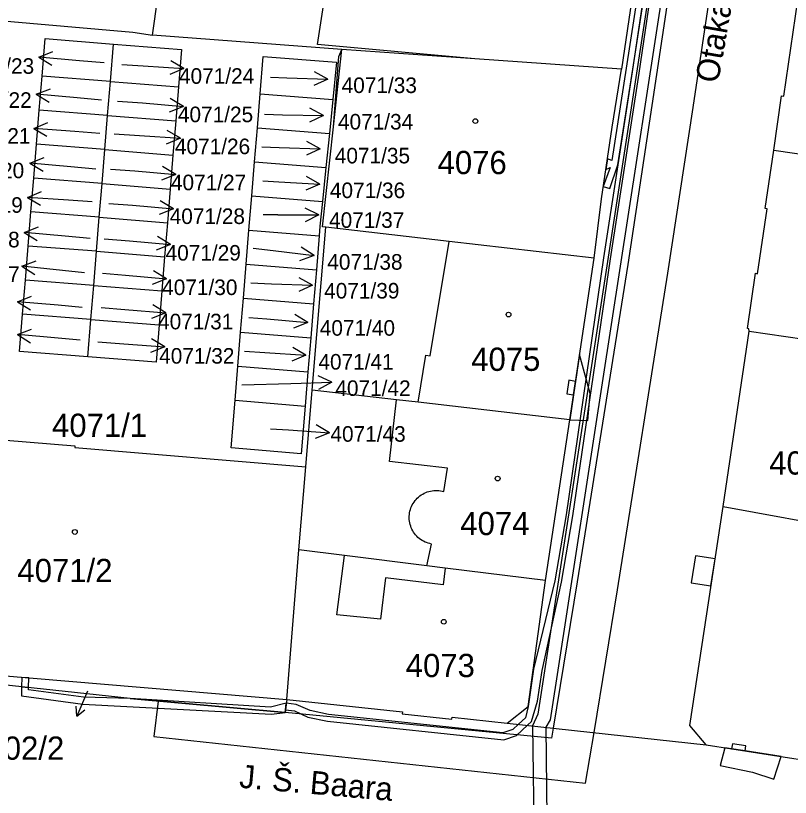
# Model space of a CAD drawing. Extents: x -756746 to -753363, y -1166406 to -1161727.
# Drawn here: x -755398.2 to -755341.5, y -1165694.3 to -1165637.1 of the extents above; entities that cross this region are included whole.
import ezdxf

# ---------------------------------------------------------------- set-up
doc = ezdxf.new("R2010")
doc.units = 0
for name, color, linetype in [('Hranice parcel', 7, 'Continuous'), ('Parcelní čísla', 7, 'Continuous'), ('Pop  PČ popisy', 7, 'Continuous'), ('Vnitřní kresba', 7, 'Continuous'), ('Věcná břemena k části', 7, 'Continuous'), ('Značky budov', 7, 'Continuous')]:
    doc.layers.add(name, color=color, linetype=linetype)

msp = doc.modelspace()

# ---------------------------------------------------------------- linework, layer by layer
at = {"layer": 'Hranice parcel'}
for p, q in [((-755388.18, -1165638.5), (-755386.62, -1165627.22)), ((-755374.32, -1165639.56), (-755388.18, -1165638.5)), ((-755391.26, -1165641.89), (-755391.04, -1165639.15)), ((-755364.6, -1165640.24), (-755374.32, -1165639.56)), ((-755353.86, -1165640.98), (-755364.6, -1165640.24)), ((-755396.46, -1165643.98), (-755396.25, -1165641.49)), ((-755391.26, -1165641.89), (-755396.25, -1165641.49)), ((-755391.47, -1165644.38), (-755391.26, -1165641.89)), ((-755391.26, -1165641.89), (-755386.27, -1165642.29)), ((-755386.27, -1165642.29), (-755386.48, -1165644.78)), ((-755380.5, -1165645.28), (-755380.3, -1165642.79)), ((-755380.3, -1165642.79), (-755374.99, -1165643.22)), ((-755374.99, -1165643.22), (-755375.24, -1165645.7)), ((-755396.66, -1165646.47), (-755396.46, -1165643.98)), ((-755391.47, -1165644.38), (-755396.46, -1165643.98)), ((-755391.67, -1165646.87), (-755391.47, -1165644.38)), ((-755391.47, -1165644.38), (-755386.48, -1165644.78)), ((-755386.48, -1165644.78), (-755386.68, -1165647.27)), ((-755380.71, -1165647.77), (-755380.5, -1165645.28)), ((-755380.5, -1165645.28), (-755375.24, -1165645.7)), ((-755375.24, -1165645.7), (-755375.49, -1165648.19)), ((-755396.86, -1165648.96), (-755396.66, -1165646.47)), ((-755391.67, -1165646.87), (-755396.66, -1165646.47)), ((-755391.87, -1165649.35), (-755391.67, -1165646.87)), ((-755391.67, -1165646.87), (-755386.68, -1165647.27)), ((-755386.68, -1165647.27), (-755386.88, -1165649.76)), ((-755380.91, -1165650.26), (-755380.71, -1165647.77)), ((-755380.71, -1165647.77), (-755375.49, -1165648.19)), ((-755375.49, -1165648.19), (-755375.75, -1165650.68)), ((-755397.07, -1165651.44), (-755396.86, -1165648.96)), ((-755391.87, -1165649.35), (-755396.86, -1165648.96)), ((-755392.08, -1165651.83), (-755391.87, -1165649.35)), ((-755391.87, -1165649.35), (-755386.88, -1165649.76)), ((-755386.88, -1165649.76), (-755387.09, -1165652.24)), ((-755381.12, -1165652.76), (-755380.91, -1165650.26)), ((-755380.91, -1165650.26), (-755375.75, -1165650.68)), ((-755397.27, -1165653.93), (-755397.07, -1165651.44)), ((-755392.08, -1165651.83), (-755397.07, -1165651.44)), ((-755392.28, -1165654.32), (-755392.08, -1165651.83)), ((-755392.08, -1165651.83), (-755387.09, -1165652.24)), ((-755387.09, -1165652.24), (-755387.29, -1165654.73)), ((-755376.49, -1165664.48), (-755375.5, -1165652.56)), ((-755381.32, -1165655.25), (-755381.12, -1165652.76)), ((-755381.12, -1165652.76), (-755375.99, -1165653.18)), ((-755375.99, -1165653.18), (-755376.19, -1165655.67)), ((-755397.47, -1165656.42), (-755397.27, -1165653.93)), ((-755392.28, -1165654.32), (-755397.27, -1165653.93)), ((-755392.48, -1165656.81), (-755392.28, -1165654.32)), ((-755392.28, -1165654.32), (-755387.29, -1165654.73)), ((-755387.29, -1165654.73), (-755387.49, -1165657.22)), ((-755357.65, -1165666.64), (-755355.86, -1165654.81)), ((-755381.53, -1165657.74), (-755381.32, -1165655.25)), ((-755381.32, -1165655.25), (-755376.19, -1165655.67)), ((-755376.19, -1165655.67), (-755376.4, -1165658.16)), ((-755397.68, -1165658.91), (-755397.47, -1165656.42)), ((-755392.48, -1165656.81), (-755397.47, -1165656.42)), ((-755392.69, -1165659.3), (-755392.48, -1165656.81)), ((-755392.48, -1165656.81), (-755387.49, -1165657.22)), ((-755387.49, -1165657.22), (-755387.7, -1165659.71)), ((-755381.73, -1165660.23), (-755381.53, -1165657.74)), ((-755381.53, -1165657.74), (-755376.4, -1165658.16)), ((-755376.4, -1165658.16), (-755376.6, -1165660.66)), ((-755392.69, -1165659.3), (-755397.68, -1165658.91)), ((-755392.91, -1165662.03), (-755392.69, -1165659.3)), ((-755392.69, -1165659.3), (-755387.7, -1165659.71)), ((-755381.94, -1165662.72), (-755381.73, -1165660.23)), ((-755381.73, -1165660.23), (-755376.6, -1165660.66)), ((-755346.44, -1165672.99), (-755344.53, -1165660.16)), ((-755376.6, -1165660.66), (-755376.81, -1165663.15)), ((-755382.14, -1165665.21), (-755381.94, -1165662.72)), ((-755381.94, -1165662.72), (-755376.81, -1165663.15)), ((-755376.81, -1165663.15), (-755377.01, -1165665.64)), ((-755376.96, -1165670.1), (-755376.49, -1165664.48)), ((-755382.14, -1165665.21), (-755377.01, -1165665.64)), ((-755359.42, -1165678.41), (-755357.65, -1165666.64)), ((-755377.47, -1165676.17), (-755376.96, -1165670.1)), ((-755378.36, -1165687.11), (-755377.47, -1165676.17)), ((-755411.48, -1165684.35), (-755378.36, -1165687.11)), ((-755362.24, -1165688.84), (-755347.68, -1165690.43)), ((-755347.68, -1165690.43), (-755332.9, -1165692.75))]:
    msp.add_line(p, q, dxfattribs=at)
for points in [[(-755364.6, -1165640.24), (-755376.1, -1165639.18), (-755374.35, -1165627.76), (-755373.76, -1165623.91), (-755373.71, -1165623.56)], [(-755351.81, -1165626.92), (-755351.87, -1165627.37), (-755352.39, -1165630.88), (-755353.86, -1165640.98)], [(-755342.73, -1165646.92), (-755342.15, -1165642.94), (-755342, -1165642.96), (-755340.97, -1165635.93), (-755341.1, -1165635.91), (-755340.51, -1165631.91)], [(-755404.16, -1165636.09), (-755399.69, -1165637.39), (-755389.61, -1165638.29), (-755388.18, -1165638.5)], [(-755396.25, -1165641.49), (-755396.03, -1165638.75), (-755391.04, -1165639.15)], [(-755391.04, -1165639.15), (-755386.05, -1165639.55), (-755386.27, -1165642.29)], [(-755380.3, -1165642.79), (-755380.07, -1165640.05), (-755374.71, -1165640.48), (-755374.99, -1165643.22)], [(-755375.5, -1165652.56), (-755375.75, -1165652.53), (-755374.94, -1165645.2), (-755374.55, -1165640.05), (-755374.32, -1165639.56)], [(-755355.86, -1165654.81), (-755355.34, -1165650.47), (-755354.56, -1165645.23), (-755353.86, -1165640.98)], [(-755344.53, -1165660.16), (-755344.54, -1165659.99), (-755344.66, -1165659.97), (-755344.06, -1165655.93), (-755343.91, -1165655.96), (-755343.21, -1165651.2), (-755343.35, -1165651.18), (-755342.73, -1165646.92)], [(-755342.73, -1165646.92), (-755330.31, -1165648.73), (-755329.69, -1165648.82), (-755325.36, -1165649.45)], [(-755375.75, -1165650.68), (-755375.93, -1165652.48), (-755375.99, -1165653.18)], [(-755355.86, -1165654.81), (-755366.47, -1165653.61), (-755375.5, -1165652.56)], [(-755392.91, -1165662.03), (-755397.9, -1165661.65), (-755397.68, -1165658.91)], [(-755387.7, -1165659.71), (-755387.92, -1165662.44), (-755392.91, -1165662.03)], [(-755344.53, -1165660.16), (-755335.13, -1165661.53), (-755331.76, -1165662.02), (-755326.58, -1165662.77)], [(-755357.65, -1165666.64), (-755368.74, -1165665.36), (-755370.33, -1165665.18), (-755376.49, -1165664.48)], [(-755377.01, -1165665.64), (-755377.3, -1165669.14), (-755382.43, -1165668.7), (-755382.14, -1165665.21)], [(-755402.49, -1165667.99), (-755402.48, -1165667.84), (-755393.85, -1165668.55), (-755393.86, -1165668.68), (-755376.96, -1165670.1)], [(-755347.68, -1165690.43), (-755348.88, -1165689.03), (-755346.44, -1165672.99)], [(-755346.44, -1165672.99), (-755337.1, -1165674.71), (-755337.09, -1165674.38), (-755333.23, -1165674.94), (-755330.42, -1165675.3)], [(-755359.42, -1165678.41), (-755366.77, -1165677.5), (-755368.1, -1165677.33), (-755374.14, -1165676.58), (-755377.47, -1165676.17)], [(-755362.24, -1165688.84), (-755360.69, -1165687.62), (-755359.42, -1165678.41)], [(-755378.36, -1165687.11), (-755378.46, -1165688.06), (-755389.82, -1165687.04), (-755399.34, -1165686.03), (-755402.41, -1165685.28), (-755411.48, -1165684.35)], [(-755378.36, -1165687.11), (-755369.89, -1165688.02), (-755369.91, -1165688.16), (-755366.27, -1165688.55), (-755366.25, -1165688.41), (-755362.24, -1165688.84)]]:
    msp.add_lwpolyline(points, dxfattribs=at)
at = {"layer": 'Pop  PČ popisy'}
for p, q in [((-755396.5, -1165640.108), (-755395.458, -1165639.697)), ((-755393.51, -1165640.37), (-755396.5, -1165640.108)), ((-755396.5, -1165640.108), (-755395.546, -1165640.695)), ((-755391.72, -1165640.53), (-755393.51, -1165640.37)), ((-755385.876, -1165640.949), (-755386.84, -1165640.38)), ((-755390.43, -1165640.64), (-755388.87, -1165640.74)), ((-755388.87, -1165640.74), (-755385.876, -1165640.949)), ((-755385.876, -1165640.949), (-755386.91, -1165641.379)), ((-755375.351, -1165641.725), (-755376.334, -1165641.189)), ((-755379.55, -1165641.58), (-755378.35, -1165641.62)), ((-755378.35, -1165641.62), (-755375.351, -1165641.725)), ((-755375.351, -1165641.725), (-755376.369, -1165642.19)), ((-755396.68, -1165642.828), (-755395.638, -1165642.417)), ((-755393.69, -1165643.09), (-755396.68, -1165642.828)), ((-755396.68, -1165642.828), (-755395.726, -1165643.415)), ((-755391.9, -1165643.25), (-755393.69, -1165643.09)), ((-755390.73, -1165643.32), (-755388.91, -1165643.46)), ((-755388.91, -1165643.46), (-755385.92, -1165643.722)), ((-755385.92, -1165643.722), (-755386.874, -1165643.135)), ((-755385.92, -1165643.722), (-755386.962, -1165644.133)), ((-755375.669, -1165644.372), (-755376.662, -1165643.854)), ((-755379.99, -1165644.29), (-755378.67, -1165644.32)), ((-755378.67, -1165644.32), (-755375.669, -1165644.372)), ((-755375.669, -1165644.372), (-755376.68, -1165644.856)), ((-755396.864, -1165645.331), (-755395.83, -1165644.901)), ((-755393.87, -1165645.54), (-755396.864, -1165645.331)), ((-755396.864, -1165645.331), (-755395.9, -1165645.9)), ((-755392.04, -1165645.69), (-755393.87, -1165645.54)), ((-755390.99, -1165645.71), (-755389.13, -1165645.84)), ((-755386.136, -1165646.049), (-755387.1, -1165645.48)), ((-755389.13, -1165645.84), (-755386.136, -1165646.049)), ((-755386.136, -1165646.049), (-755387.17, -1165646.479)), ((-755375.901, -1165646.825), (-755376.884, -1165646.289)), ((-755380.19, -1165646.68), (-755378.9, -1165646.72)), ((-755378.9, -1165646.72), (-755375.901, -1165646.825)), ((-755375.901, -1165646.825), (-755376.919, -1165647.29)), ((-755397.14, -1165647.868), (-755396.098, -1165647.457)), ((-755394.15, -1165648.13), (-755397.14, -1165647.868)), ((-755397.14, -1165647.868), (-755396.186, -1165648.455)), ((-755392.31, -1165648.31), (-755394.15, -1165648.13)), ((-755391.24, -1165648.3), (-755389.47, -1165648.44)), ((-755389.47, -1165648.44), (-755386.48, -1165648.702)), ((-755386.48, -1165648.702), (-755387.434, -1165648.115)), ((-755386.48, -1165648.702), (-755387.522, -1165649.113)), ((-755380.1, -1165649.17), (-755378.94, -1165649.24)), ((-755375.943, -1165649.397), (-755376.917, -1165648.845)), ((-755378.94, -1165649.24), (-755375.943, -1165649.397)), ((-755375.943, -1165649.397), (-755376.969, -1165649.845)), ((-755397.324, -1165650.371), (-755396.29, -1165649.941)), ((-755394.33, -1165650.58), (-755397.324, -1165650.371)), ((-755397.324, -1165650.371), (-755396.36, -1165650.94)), ((-755392.59, -1165650.7), (-755394.33, -1165650.58)), ((-755391.37, -1165650.82), (-755389.64, -1165650.95)), ((-755386.65, -1165651.212), (-755387.604, -1165650.625)), ((-755389.64, -1165650.95), (-755386.65, -1165651.212)), ((-755386.65, -1165651.212), (-755387.692, -1165651.623)), ((-755376.009, -1165651.65), (-755377.01, -1165651.149)), ((-755379.01, -1165651.65), (-755380.09, -1165651.65)), ((-755379.01, -1165651.65), (-755376.009, -1165651.65)), ((-755376.009, -1165651.65), (-755377.01, -1165652.151)), ((-755397.56, -1165652.948), (-755396.518, -1165652.537)), ((-755394.57, -1165653.21), (-755397.56, -1165652.948)), ((-755397.56, -1165652.948), (-755396.606, -1165653.535)), ((-755392.73, -1165653.37), (-755394.57, -1165653.21)), ((-755391.71, -1165653.41), (-755389.85, -1165653.56)), ((-755389.85, -1165653.56), (-755386.86, -1165653.822)), ((-755386.86, -1165653.822), (-755387.814, -1165653.235)), ((-755386.86, -1165653.822), (-755387.902, -1165654.233)), ((-755380.82, -1165654.1), (-755379.34, -1165654.27)), ((-755379.34, -1165654.27), (-755376.361, -1165654.636)), ((-755376.361, -1165654.636), (-755377.294, -1165654.017)), ((-755376.361, -1165654.636), (-755377.416, -1165655.011)), ((-755397.735, -1165655.416), (-755396.686, -1165655.023)), ((-755394.75, -1165655.73), (-755397.735, -1165655.416)), ((-755397.735, -1165655.416), (-755396.791, -1165656.019)), ((-755393.14, -1165655.9), (-755394.75, -1165655.73)), ((-755391.84, -1165655.92), (-755390.14, -1165656.07)), ((-755390.14, -1165656.07), (-755387.15, -1165656.332)), ((-755387.15, -1165656.332), (-755388.104, -1165655.745)), ((-755387.15, -1165656.332), (-755388.192, -1165656.743)), ((-755380.99, -1165656.63), (-755379.46, -1165656.69)), ((-755376.461, -1165656.795), (-755377.444, -1165656.259)), ((-755379.46, -1165656.69), (-755376.461, -1165656.795)), ((-755376.461, -1165656.795), (-755377.479, -1165657.26)), ((-755398.06, -1165658.008), (-755397.018, -1165657.597)), ((-755395.07, -1165658.27), (-755398.06, -1165658.008)), ((-755398.06, -1165658.008), (-755397.106, -1165658.595)), ((-755393.33, -1165658.43), (-755395.07, -1165658.27)), ((-755387.2, -1165658.832), (-755388.154, -1165658.245)), ((-755391.92, -1165658.44), (-755390.19, -1165658.57)), ((-755390.19, -1165658.57), (-755387.2, -1165658.832)), ((-755387.2, -1165658.832), (-755388.242, -1165659.243)), ((-755381.12, -1165659.16), (-755379.81, -1165659.27)), ((-755379.81, -1165659.27), (-755376.82, -1165659.532)), ((-755376.82, -1165659.532), (-755377.774, -1165658.945)), ((-755398.06, -1165660.418), (-755397.018, -1165660.007)), ((-755376.82, -1165659.532), (-755377.862, -1165659.943)), ((-755395.07, -1165660.68), (-755398.06, -1165660.418)), ((-755398.06, -1165660.418), (-755397.106, -1165661.005)), ((-755393.46, -1165660.83), (-755395.07, -1165660.68)), ((-755392.18, -1165660.95), (-755390.28, -1165661.09)), ((-755390.28, -1165661.09), (-755387.286, -1165661.299)), ((-755387.286, -1165661.299), (-755388.25, -1165660.73)), ((-755387.286, -1165661.299), (-755388.32, -1165661.729)), ((-755381.45, -1165661.63), (-755379.95, -1165661.72)), ((-755379.95, -1165661.72), (-755376.956, -1165661.929)), ((-755376.956, -1165661.929), (-755377.92, -1165661.36)), ((-755376.956, -1165661.929), (-755377.99, -1165662.359)), ((-755375.051, -1165663.885), (-755376.069, -1165663.42)), ((-755381.65, -1165664.09), (-755378.05, -1165663.99)), ((-755378.05, -1165663.99), (-755375.051, -1165663.885)), ((-755375.051, -1165663.885), (-755376.034, -1165664.421)), ((-755379.55, -1165667.31), (-755378.23, -1165667.39)), ((-755378.23, -1165667.39), (-755375.236, -1165667.599)), ((-755375.236, -1165667.599), (-755376.2, -1165667.03)), ((-755375.236, -1165667.599), (-755376.27, -1165668.029)), ((-755392.92, -1165686.5), (-755393.706, -1165688.351)), ((-755393.706, -1165688.351), (-755393.752, -1165687.602)), ((-755393.706, -1165688.351), (-755393.135, -1165687.864))]:
    msp.add_line(p, q, dxfattribs=at)
at = {"layer": 'Vnitřní kresba'}
for p, q in [((-755374.94, -1165645.2), (-755374.32, -1165639.56)), ((-755367.86, -1165661.96), (-755366.47, -1165653.61)), ((-755368.74, -1165665.36), (-755368.17, -1165661.91)), ((-755368.17, -1165661.91), (-755367.86, -1165661.96)), ((-755370.85, -1165669.7), (-755370.33, -1165665.18)), ((-755366.6, -1165670.19), (-755370.85, -1165669.7)), ((-755366.86, -1165671.9), (-755366.6, -1165670.19)), ((-755368.1, -1165677.33), (-755367.77, -1165675.74)), ((-755374.68, -1165680.92), (-755374.14, -1165676.58)), ((-755366.77, -1165677.5), (-755366.92, -1165678.73)), ((-755371.12, -1165678.21), (-755371.5, -1165681.25)), ((-755366.92, -1165678.73), (-755371.12, -1165678.21)), ((-755371.5, -1165681.25), (-755374.68, -1165680.92))]:
    msp.add_line(p, q, dxfattribs=at)
msp.add_lwpolyline([(-755367.77, -1165675.74), (-755367.891, -1165675.714), (-755368.01, -1165675.681), (-755368.127, -1165675.641), (-755368.241, -1165675.593), (-755368.351, -1165675.538), (-755368.458, -1165675.477), (-755368.561, -1165675.409), (-755368.66, -1165675.334), (-755368.754, -1165675.254), (-755368.842, -1165675.167), (-755368.925, -1165675.076), (-755369.002, -1165674.979), (-755369.073, -1165674.878), (-755369.138, -1165674.773), (-755369.195, -1165674.664), (-755369.246, -1165674.551), (-755369.29, -1165674.435), (-755369.326, -1165674.317), (-755369.355, -1165674.197), (-755369.377, -1165674.076), (-755369.39, -1165673.953), (-755369.396, -1165673.829), (-755369.395, -1165673.706), (-755369.385, -1165673.583), (-755369.368, -1165673.46), (-755369.343, -1165673.339), (-755369.311, -1165673.22), (-755369.272, -1165673.103), (-755369.225, -1165672.989), (-755369.171, -1165672.878), (-755369.11, -1165672.77), (-755369.043, -1165672.666), (-755368.969, -1165672.567), (-755368.889, -1165672.473), (-755368.804, -1165672.384), (-755368.713, -1165672.3), (-755368.617, -1165672.222), (-755368.516, -1165672.151), (-755368.411, -1165672.085), (-755368.303, -1165672.027), (-755368.19, -1165671.975), (-755368.075, -1165671.93), (-755367.957, -1165671.893), (-755367.838, -1165671.863), (-755367.716, -1165671.841), (-755367.593, -1165671.826), (-755367.47, -1165671.819), (-755367.346, -1165671.82), (-755367.223, -1165671.829), (-755367.101, -1165671.845), (-755366.98, -1165671.869), (-755366.86, -1165671.9)], dxfattribs=at)
at = {"layer": 'Věcná břemena k části'}
for points in [[(-755359.28, -1165698), (-755359.38, -1165689.15), (-755359.05, -1165688.6), (-755345.68, -1165601.78), (-755346.55, -1165599.06), (-755344.92, -1165590.16), (-755343.89, -1165588.6), (-755343.3, -1165587.71), (-755335.52, -1165538.11), (-755335.58, -1165537.14), (-755334.93, -1165533.41), (-755334.97, -1165532.54), (-755335.04, -1165531.08), (-755335.65, -1165530.42), (-755333.98, -1165520.9), (-755332.49, -1165518.92), (-755332.43, -1165518.34), (-755331.84, -1165512.38)], [(-755347.59, -1165599.2), (-755346.69, -1165601.78), (-755359.99, -1165688.2), (-755360.37, -1165689.04), (-755360.25, -1165697.89)], [(-755350.99, -1165627.1), (-755353.08, -1165641.19), (-755355.18, -1165654.79), (-755357.92, -1165673.6), (-755358.75, -1165678.44), (-755360.31, -1165684.9), (-755360.69, -1165687.62), (-755360.88, -1165688.45), (-755361.4, -1165688.93), (-755361.82, -1165689.32), (-755362.54, -1165689.57), (-755375.29, -1165688.21), (-755376.65, -1165687.93), (-755377.66, -1165687.48), (-755378.39, -1165687.39), (-755378.44, -1165687.88), (-755377.8, -1165687.96), (-755376.81, -1165688.41), (-755375.37, -1165688.71), (-755362.48, -1165690.07), (-755361.56, -1165689.76), (-755360.74, -1165689), (-755360.44, -1165688.73), (-755360.01, -1165687.25), (-755359.68, -1165685), (-755358.25, -1165678.54), (-755357.42, -1165673.68), (-755354.68, -1165654.87), (-755352.58, -1165641.27), (-755350.49, -1165627.18)], [(-755352.63, -1165635.06), (-755353.53, -1165640.92), (-755354.58, -1165647.68), (-755354.9, -1165647.54), (-755355.02, -1165648.32), (-755354.7, -1165648.18), (-755355.21, -1165649.58), (-755354.73, -1165649.71), (-755354.13, -1165648), (-755353.03, -1165641), (-755352.13, -1165635.14)]]:
    msp.add_lwpolyline(points, dxfattribs=at)
for points in [[(-755378.46, -1165688.06), (-755387.75, -1165687.23), (-755388.09, -1165689.82), (-755356.49, -1165693.25), (-755355.87, -1165689.54), (-755354.15, -1165679.1), (-755350.47, -1165655.91), (-755348.62, -1165643.79), (-755345.14, -1165620.47), (-755341.67, -1165597.72), (-755344.7, -1165597.42), (-755348.02, -1165619.48), (-755351.64, -1165643.64), (-755353.41, -1165655.28), (-755357.1, -1165678.52), (-755358.86, -1165689.21), (-755358.98, -1165689.96)], [(-755356.93, -1165661.87), (-755357.23, -1165663.84), (-755357.38, -1165664.82), (-755357.65, -1165666.64), (-755356.32, -1165666.71), (-755356.16, -1165664.72)], [(-755357.38, -1165664.82), (-755357.23, -1165663.84), (-755357.72, -1165663.76), (-755357.87, -1165664.75)], [(-755347.02, -1165676.83), (-755348.45, -1165676.61), (-755348.76, -1165678.59), (-755347.33, -1165678.81)], [(-755397.75, -1165686.2), (-755397.25, -1165686.25), (-755397.23, -1165685.54), (-755397.73, -1165685.5)], [(-755379.48, -1165688.19), (-755378.46, -1165688.06), (-755387.75, -1165687.23), (-755389.82, -1165687.04), (-755393.23, -1165686.95), (-755397.25, -1165686.41), (-755397.25, -1165686.25), (-755397.75, -1165686.2), (-755397.77, -1165686.85), (-755393.27, -1165687.45)], [(-755379.54, -1165687.69), (-755389.82, -1165687.04), (-755378.46, -1165688.06), (-755378.44, -1165687.88), (-755378.39, -1165687.39)], [(-755345.81, -1165690.72), (-755344.83, -1165690.88), (-755344.77, -1165690.52), (-755345.75, -1165690.36)], [(-755346.3, -1165690.65), (-755346.65, -1165691.95), (-755344.28, -1165692.45), (-755342.72, -1165692.95), (-755342.18, -1165691.29), (-755344.83, -1165690.88), (-755345.81, -1165690.72)]]:
    msp.add_lwpolyline(points, close=True, dxfattribs=at)
at = {"layer": 'Značky budov'}
for centre in [(-755364.557, -1165644.789), (-755362.127, -1165658.949), (-755362.927, -1165670.949), (-755393.857, -1165674.859), (-755366.867, -1165681.429)]:
    msp.add_circle(centre, 0.175, dxfattribs=at)

# ---------------------------------------------------------------- texts
at = {"layer": 'Parcelní čísla'}
for s, height, p in [('4071/23', 1.139, (-755402.339, -1165641.329)), ('4071/24', 1.139, (-755386.239, -1165642.059)), ('4071/33', 1.139, (-755374.34, -1165642.734)), ('4071/22', 1.139, (-755402.519, -1165643.819)), ('4071/25', 1.139, (-755386.319, -1165644.869)), ('4071/34', 1.139, (-755374.61, -1165645.404)), ('4071/21', 1.139, (-755402.609, -1165646.439)), ('4071/26', 1.139, (-755386.539, -1165647.209)), ('4071/35', 1.139, (-755374.84, -1165647.884)), ('4076', 1.7, (-755367.32, -1165648.67)), ('4071/20', 1.139, (-755403.069, -1165648.969)), ('4071/27', 1.139, (-755386.829, -1165649.849)), ('4071/36', 1.139, (-755375.2, -1165650.424)), ('4071/19', 1.139, (-755403.169, -1165651.499)), ('4071/28', 1.139, (-755386.919, -1165652.319)), ('4071/37', 1.139, (-755375.26, -1165652.604)), ('4071/18', 1.139, (-755403.399, -1165654.029)), ('4071/29', 1.139, (-755387.219, -1165654.999)), ('4071/38', 1.139, (-755375.39, -1165655.664)), ('4071/17', 1.139, (-755403.399, -1165656.559)), ('4071/30', 1.139, (-755387.469, -1165657.519)), ('4071/39', 1.139, (-755375.62, -1165657.774)), ('4071/31', 1.139, (-755387.769, -1165660.029)), ('4071/40', 1.139, (-755375.94, -1165660.494)), ('4071/32', 1.139, (-755387.689, -1165662.539)), ('4071/41', 1.139, (-755376.04, -1165662.974)), ('4075', 1.7, (-755364.86, -1165663.07)), ('4071/42', 1.139, (-755374.8, -1165664.904)), ('4071/1', 1.7, (-755395.527, -1165667.9)), ('4071/43', 1.139, (-755375.16, -1165668.254)), ('4092', 1.7, (-755343.06, -1165670.66)), ('4074', 1.7, (-755365.66, -1165675.09)), ('4071/2', 1.7, (-755398.057, -1165678.53)), ('4073', 1.7, (-755369.65, -1165685.48)), ('4102/2', 1.7, (-755401.585, -1165691.528))]:
    msp.add_text(s, height=height, dxfattribs=at).set_placement(p)
at = {"layer": 'Pop  PČ popisy'}
for s, rotation, p in [('Otakarova', 80, (-755346.802, -1165642.067)), ('J. Š. Baara', 355, (-755381.874, -1165693.566))]:
    msp.add_text(s, height=1.7, rotation=rotation, dxfattribs=at).set_placement(p)

doc.saveas('drawing.dxf')
